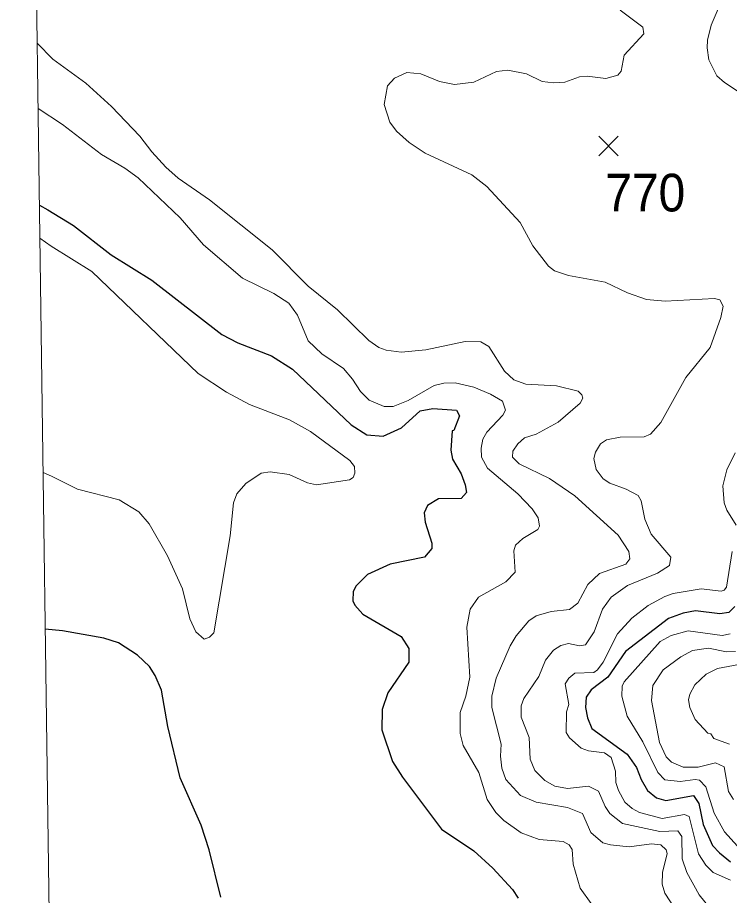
# Model space of a CAD drawing. Extents: x 265 to 291.4, y 7731.5 to 7759.6.
# Drawn here: x 264.956 to 266.467, y 7754.336 to 7756.199 of the extents above; entities that cross this region are included whole.
import ezdxf
from ezdxf.enums import TextEntityAlignment as Align

# ---------------------------------------------------------------- set-up
doc = ezdxf.new("R2010")
doc.units = 0
doc.header["$LTSCALE"] = 0.032
for name, color, linetype, lineweight in [('1', 7, 'Continuous', 25), ('2', 7, 'Continuous', 13), ('21', 7, 'Continuous', 25), ('61', 7, 'Continuous', 13), ('63', 7, 'Continuous', 25)]:
    doc.layers.add(name, color=color, linetype=linetype, lineweight=lineweight)

msp = doc.modelspace()

# ---------------------------------------------------------------- linework, layer by layer
at = {"layer": '1'}
for points in [[(265.0027, 7755.801), (265.0205, 7755.7908), (265.0747, 7755.7578), (265.155, 7755.695), (265.2409, 7755.6417), (265.3897, 7755.5263), (265.4239, 7755.5088), (265.4955, 7755.481), (265.54, 7755.4523), (265.6641, 7755.3346), (265.6975, 7755.3131), (265.7325, 7755.3107), (265.7715, 7755.3282), (265.8105, 7755.364), (265.8375, 7755.3688), (265.8877, 7755.3656), (265.894, 7755.3537), (265.8821, 7755.3227), (265.8789, 7755.3219), (265.8757, 7755.2805), (265.8797, 7755.2614), (265.898, 7755.2304), (265.9067, 7755.2074), (265.9091, 7755.1906), (265.898, 7755.1779), (265.8495, 7755.1771), (265.8264, 7755.1636), (265.8192, 7755.1477), (265.8216, 7755.1278), (265.8359, 7755.0833), (265.8359, 7755.0721), (265.82, 7755.0538), (265.7469, 7755.0387), (265.6991, 7755.0172), (265.6753, 7754.9925), (265.6689, 7754.9806), (265.6681, 7754.9608), (265.6721, 7754.952), (265.6888, 7754.9329), (265.7707, 7754.8852), (265.7866, 7754.8597), (265.7866, 7754.8311), (265.7421, 7754.7659), (265.7301, 7754.7301), (265.7293, 7754.6871), (265.7524, 7754.6203), (265.7731, 7754.5869), (265.8558, 7754.4763), (265.925, 7754.4302), (265.9648, 7754.3936), (266.007, 7754.3482), (266.0189, 7754.3299)], [(266.4787, 7754.9488), (266.466, 7754.9361), (266.4469, 7754.9337), (266.3952, 7754.94), (266.3689, 7754.9345), (266.3379, 7754.9234), (266.2464, 7754.8534), (266.209, 7754.7993), (266.174, 7754.7722), (266.1629, 7754.7563), (266.1621, 7754.7348), (266.1661, 7754.7126), (266.1756, 7754.6903), (266.2504, 7754.6354), (266.2703, 7754.6076), (266.2798, 7754.5821), (266.2933, 7754.5582), (266.3124, 7754.5431), (266.3323, 7754.5375), (266.3912, 7754.5479), (266.4023, 7754.5312), (266.4119, 7754.4866), (266.4317, 7754.4421), (266.446, 7754.4262), (266.4699, 7754.4071)], [(265.1701, 7754.8716), (265.1391, 7754.882), (265.0516, 7754.8971), (265.015, 7754.9011)], [(265.3873, 7754.3323), (265.3626, 7754.4326), (265.3459, 7754.4851), (265.3014, 7754.5853), (265.2751, 7754.6943), (265.2616, 7754.7714), (265.2481, 7754.8024), (265.2361, 7754.8215), (265.2107, 7754.8454), (265.1701, 7754.8716)]]:
    msp.add_lwpolyline(points, dxfattribs=at)
at = {"layer": '2'}
for points in [[(266.5129, 7756.0243), (266.4572, 7756.0609), (266.4405, 7756.0752), (266.4238, 7756.1094), (266.4198, 7756.1349), (266.4206, 7756.1508), (266.4286, 7756.1826), (266.4453, 7756.2224)], [(266.2353, 7756.2144), (266.2838, 7756.1786), (266.2854, 7756.1643)], [(266.2854, 7756.1643), (266.244, 7756.119), (266.2377, 7756.0848), (266.2305, 7756.0768), (266.2051, 7756.0697), (266.1653, 7756.0744), (266.1494, 7756.0728)], [(264.998, 7756.1446), (265.0309, 7756.1102), (265.1009, 7756.0593), (265.1558, 7756.01), (265.2155, 7755.9471), (265.2409, 7755.9137), (265.2711, 7755.8811), (265.2974, 7755.8581), (265.3634, 7755.8119), (265.4963, 7755.7061), (265.5734, 7755.629), (265.6355, 7755.5788), (265.7015, 7755.5136), (265.723, 7755.4985), (265.7389, 7755.4929), (265.7707, 7755.4889), (265.8232, 7755.4937), (265.906, 7755.5112), (265.9394, 7755.5104), (265.9569, 7755.5009), (265.9895, 7755.4484), (266.0094, 7755.4301), (266.0348, 7755.4205), (266.1001, 7755.4174), (266.1462, 7755.4062), (266.1541, 7755.3983), (266.1565, 7755.3911), (266.1502, 7755.3808), (266.104, 7755.3402), (266.0571, 7755.3147), (266.0324, 7755.3068), (266.0181, 7755.2941), (266.0078, 7755.2789), (266.007, 7755.2662), (266.0213, 7755.2519), (266.0857, 7755.2209), (266.139, 7755.1835), (266.2313, 7755.1), (266.2536, 7755.0658), (266.256, 7755.0498), (266.2472, 7755.0387), (266.1915, 7755.0188), (266.1669, 7754.9957), (266.1454, 7754.956), (266.1279, 7754.9424), (266.0889, 7754.9385), (266.0571, 7754.9289), (266.0412, 7754.9186), (266.0149, 7754.8868), (266.0022, 7754.8653), (265.972, 7754.7969), (265.9632, 7754.7587), (265.9632, 7754.7348), (265.9831, 7754.6569), (265.9815, 7754.6314), (265.9839, 7754.606), (265.9926, 7754.5821), (266.0237, 7754.5479), (266.0571, 7754.5336), (266.1239, 7754.5224), (266.1557, 7754.5097), (266.1732, 7754.4691), (266.1987, 7754.4477), (266.2146, 7754.4429), (266.2544, 7754.4389), (266.3021, 7754.4453), (266.322, 7754.4429), (266.3331, 7754.4325), (266.3355, 7754.4246), (266.3252, 7754.3848), (266.3244, 7754.3594), (266.3299, 7754.3403), (266.353, 7754.3061)], [(266.1494, 7756.0728), (266.1176, 7756.0617), (266.0937, 7756.0601), (266.0698, 7756.0633), (266.0364, 7756.0792), (265.9966, 7756.0871), (265.9728, 7756.084), (265.925, 7756.0617), (265.8837, 7756.0569), (265.8519, 7756.0633), (265.8121, 7756.0792), (265.7827, 7756.0824), (265.7564, 7756.0704), (265.7413, 7756.0537), (265.7341, 7756.014), (265.7461, 7755.9766), (265.7604, 7755.9575), (265.7874, 7755.9336), (265.8216, 7755.9113), (265.9203, 7755.8652), (265.9521, 7755.8405), (266.0229, 7755.7642), (266.0499, 7755.7141), (266.0833, 7755.6711), (266.0961, 7755.6616), (266.1255, 7755.6512), (266.2035, 7755.6369), (266.2512, 7755.6146), (266.291, 7755.6003), (266.3307, 7755.5971), (266.4357, 7755.6027), (266.4469, 7755.5995), (266.454, 7755.586), (266.4493, 7755.5621), (266.4262, 7755.4985), (266.3745, 7755.4349), (266.322, 7755.3394), (266.2997, 7755.3147), (266.2862, 7755.3092), (266.2353, 7755.3084), (266.2066, 7755.3028), (266.1939, 7755.2941), (266.1828, 7755.2766), (266.1796, 7755.263), (266.1844, 7755.24), (266.1995, 7755.2201), (266.2138, 7755.2105), (266.248, 7755.1978), (266.2735, 7755.1843), (266.2798, 7755.1731), (266.2878, 7755.1342), (266.3013, 7755.1024), (266.3427, 7755.0538), (266.3403, 7755.0363), (266.3148, 7755.0196), (266.2512, 7754.9934), (266.2162, 7754.9687), (266.1979, 7754.9433), (266.1804, 7754.8955), (266.1621, 7754.8677), (266.1494, 7754.8653), (266.1255, 7754.8701), (266.1096, 7754.8661), (266.0937, 7754.8565), (266.077, 7754.8351), (266.0627, 7754.8001), (266.0308, 7754.7539), (266.0253, 7754.738), (266.0253, 7754.7142), (266.042, 7754.6712), (266.0444, 7754.6251), (266.0539, 7754.6012), (266.0754, 7754.5797), (266.0969, 7754.5678), (266.1239, 7754.563), (266.1685, 7754.5678), (266.1891, 7754.5574), (266.2035, 7754.5248), (266.2138, 7754.5097), (266.2401, 7754.4882), (266.3196, 7754.4715), (266.3578, 7754.4731), (266.3665, 7754.4612), (266.3673, 7754.4135), (266.3769, 7754.3848), (266.4031, 7754.3371), (266.4365, 7754.2957)], [(264.9999, 7756.0059), (265.0516, 7755.9718), (265.1343, 7755.9082), (265.1836, 7755.8795), (265.2123, 7755.8588), (265.3014, 7755.7737), (265.3507, 7755.7165), (265.4334, 7755.6457), (265.5003, 7755.613), (265.5321, 7755.5924), (265.5504, 7755.5669), (265.5734, 7755.5128), (265.6021, 7755.485), (265.6482, 7755.4539), (265.6673, 7755.4317), (265.684, 7755.4054), (265.7023, 7755.3871), (265.7341, 7755.3736), (265.7532, 7755.3736), (265.785, 7755.3863), (265.8407, 7755.4181), (265.8614, 7755.4229), (265.8853, 7755.4237), (265.925, 7755.4142), (265.96, 7755.3999), (265.9855, 7755.3847), (265.9919, 7755.3657), (265.9863, 7755.3553), (265.9521, 7755.3187), (265.9441, 7755.3044), (265.9401, 7755.2853), (265.9409, 7755.2662), (265.9537, 7755.2423), (266.0181, 7755.1883), (266.0483, 7755.1564), (266.0611, 7755.1374), (266.0642, 7755.1191), (266.0603, 7755.1127), (266.0285, 7755.0936), (266.0133, 7755.0793), (266.0094, 7755.0674), (266.0125, 7755.022), (265.9927, 7755.0013), (265.9346, 7754.9687), (265.9171, 7754.9433), (265.9099, 7754.9051), (265.9163, 7754.7993), (265.9075, 7754.7587), (265.8956, 7754.7237), (265.8956, 7754.6792), (265.902, 7754.6537), (265.9354, 7754.5964), (265.9529, 7754.5391), (265.9712, 7754.5121), (265.9887, 7754.4946), (266.0253, 7754.4683), (266.0635, 7754.4548), (266.1144, 7754.45), (266.1271, 7754.4429), (266.1335, 7754.4333), (266.1358, 7754.4023), (266.1502, 7754.3514), (266.174, 7754.3188)], [(265.0037, 7755.7304), (265.0277, 7755.7133), (265.1137, 7755.66), (265.3396, 7755.4436), (265.4, 7755.4038), (265.4485, 7755.3776), (265.5337, 7755.345), (265.5782, 7755.3203), (265.6617, 7755.259), (265.6713, 7755.2463), (265.6721, 7755.232), (265.6689, 7755.2225), (265.6609, 7755.2177), (265.5909, 7755.2073), (265.5719, 7755.2113), (265.5329, 7755.2288), (265.4923, 7755.2344), (265.4732, 7755.232), (265.4406, 7755.2097), (265.4215, 7755.1883), (265.4143, 7755.1692), (265.4072, 7755.0992), (265.373, 7754.8931), (265.3634, 7754.8836), (265.3523, 7754.8796), (265.3348, 7754.8955), (265.3221, 7754.9226), (265.3062, 7754.9862), (265.2743, 7755.0562), (265.2353, 7755.1246), (265.2139, 7755.1501), (265.1717, 7755.1755), (265.0834, 7755.1978), (265.0285, 7755.2258), (265.0104, 7755.2332)], [(266.4819, 7755.1214), (266.462, 7755.1533), (266.4564, 7755.1692), (266.4532, 7755.205), (266.462, 7755.2392), (266.4795, 7755.275)], [(266.1215, 7754.7253), (266.1263, 7754.7412), (266.1183, 7754.7849), (266.1263, 7754.7969), (266.139, 7754.8072), (266.1796, 7754.8088), (266.1875, 7754.8144), (266.1995, 7754.8311), (266.2297, 7754.8908), (266.2599, 7754.9242), (266.2949, 7754.9512), (266.3299, 7754.9703), (266.3482, 7754.9767), (266.4071, 7754.9862), (266.4501, 7754.9814), (266.4564, 7754.9838), (266.4612, 7754.9902), (266.4731, 7755.0658)], [(266.505, 7754.4174), (266.4572, 7754.4707), (266.4349, 7754.5105), (266.4174, 7754.5662), (266.4039, 7754.5805), (266.3944, 7754.5821), (266.3626, 7754.5773), (266.3299, 7754.5813), (266.3156, 7754.5964), (266.2838, 7754.6617), (266.2504, 7754.7165), (266.2392, 7754.7587), (266.24, 7754.7802), (266.244, 7754.7889), (266.3204, 7754.8748), (266.3435, 7754.8876), (266.3801, 7754.8971), (266.4517, 7754.8876), (266.4692, 7754.8907)], [(266.4803, 7754.8534), (266.4612, 7754.8526), (266.423, 7754.8605), (266.3888, 7754.8557), (266.3642, 7754.8422), (266.3268, 7754.8144), (266.3045, 7754.781), (266.3021, 7754.7492), (266.3188, 7754.6601), (266.3331, 7754.6298), (266.3443, 7754.6187), (266.3689, 7754.6083), (266.4007, 7754.6083), (266.4381, 7754.6171), (266.4564, 7754.6084), (266.4652, 7754.5566), (266.4763, 7754.5391)], [(266.4676, 7754.6569), (266.4341, 7754.6688), (266.4278, 7754.6784), (266.4214, 7754.6799), (266.3944, 7754.7094), (266.3832, 7754.7348), (266.3808, 7754.7507), (266.3832, 7754.7627), (266.3936, 7754.7826), (266.4182, 7754.8056), (266.4421, 7754.8176), (266.5137, 7754.8311)], [(266.2162, 7754.6282), (266.2019, 7754.6386), (266.1685, 7754.6426), (266.1526, 7754.6481), (266.1279, 7754.6704), (266.1207, 7754.6815), (266.1215, 7754.7253)], [(266.4699, 7754.3681), (266.4326, 7754.3848), (266.4174, 7754.3999), (266.4015, 7754.4238), (266.3817, 7754.5033), (266.3721, 7754.5073), (266.3244, 7754.4994), (266.2767, 7754.5121), (266.2607, 7754.52), (266.2456, 7754.5336), (266.2321, 7754.5582), (266.2265, 7754.5757), (266.2257, 7754.5996), (266.2162, 7754.6282)]]:
    msp.add_lwpolyline(points, dxfattribs=at)
at = {"layer": '21'}
for p, q in [((266.1899, 7755.9468), (266.2311, 7755.9056)), ((266.2311, 7755.9468), (266.1899, 7755.9056))]:
    msp.add_line(p, q, dxfattribs=at)
at = {"layer": '63', "lineweight": 13}
msp.add_lwpolyline([(264.9561, 7759.2271), (264.9638, 7758.6622), (264.9715, 7758.0972), (264.9791, 7757.5323), (264.9868, 7756.9673), (264.9945, 7756.4024), (265.0022, 7755.8374), (265.0099, 7755.2725), (265.0176, 7754.7075), (265.0253, 7754.1426), (265.033, 7753.5776), (265.0407, 7753.0126), (265.0484, 7752.4477), (265.0561, 7751.8827), (265.0638, 7751.3178), (265.0715, 7750.7528), (265.0793, 7750.1879), (265.087, 7749.6229), (265.0947, 7749.058), (265.1024, 7748.493), (265.1101, 7747.9281), (265.1178, 7747.3631), (265.1256, 7746.7981), (265.1333, 7746.2332)], dxfattribs=at)

# ---------------------------------------------------------------- texts
at = {"layer": '61', "width": 0.95}
msp.add_text('770', height=0.08, dxfattribs=at).set_placement((266.2887, 7755.7873), align=Align.CENTER)

doc.saveas('drawing.dxf')
